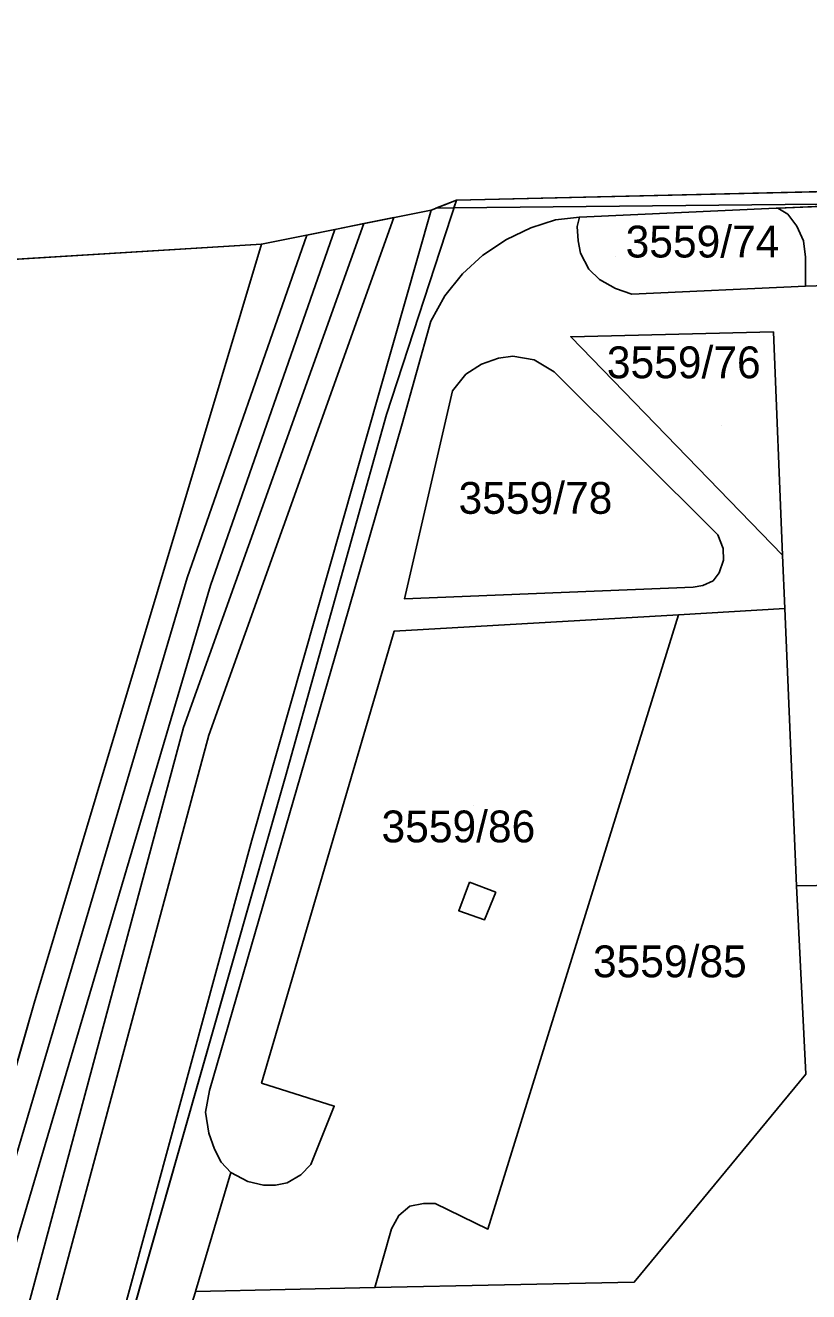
# Model space of a CAD drawing. Extents: x -264070 to -262271, y -1238894 to -1238141.
# Drawn here: x -262913.5 to -262864.3, y -1238317.9 to -1238238.3 of the extents above; entities that cross this region are included whole.
import ezdxf

# ---------------------------------------------------------------- set-up
doc = ezdxf.new("R2010")
doc.units = 0
for name, color, linetype in [('body_kn', 7, 'Continuous'), ('katuz_linie', 7, 'Continuous'), ('kladpar_druhypozemkov', 7, 'Continuous'), ('kladpar_hranice', 7, 'Continuous'), ('kladpar_parcelnecisla', 7, 'Continuous'), ('kladpar_plochy', 7, 'Continuous'), ('tarchy_linie', 7, 'Continuous'), ('zappar_hrandruhpozemk', 7, 'Continuous'), ('zuob_linie', 7, 'Continuous'), ('zuob_plochy', 7, 'Continuous')]:
    doc.layers.add(name, color=color, linetype=linetype)

msp = doc.modelspace()

# ---------------------------------------------------------------- linework, layer by layer
at = {"layer": 'body_kn'}
for p, q in [((-262886.4, -1238249.29), (-262886.4, -1238249.29)), ((-262888, -1238249.92), (-262888, -1238249.92)), ((-262888, -1238249.92), (-262888, -1238249.92)), ((-262887.69, -1238249.8), (-262887.69, -1238249.8)), ((-262886.56, -1238249.78), (-262886.56, -1238249.78)), ((-262886.56, -1238249.78), (-262886.56, -1238249.78)), ((-262866.31, -1238249.79), (-262866.31, -1238249.79)), ((-262866.31, -1238249.79), (-262866.31, -1238249.79)), ((-262866.2, -1238249.79), (-262866.2, -1238249.79)), ((-262865.57, -1238250.18), (-262865.57, -1238250.18)), ((-262894.05, -1238251.13), (-262894.05, -1238251.13)), ((-262892.23, -1238250.77), (-262892.23, -1238250.77)), ((-262892.23, -1238250.77), (-262892.23, -1238250.77)), ((-262890.34, -1238250.39), (-262890.34, -1238250.39)), ((-262890.34, -1238250.39), (-262890.34, -1238250.39)), ((-262881.72, -1238251.04), (-262881.72, -1238251.04)), ((-262880.17, -1238250.53), (-262880.17, -1238250.53)), ((-262878.82, -1238250.95), (-262878.82, -1238250.95)), ((-262878.67, -1238250.36), (-262878.67, -1238250.36)), ((-262865.01, -1238250.94), (-262865.01, -1238250.94)), ((-262895.82, -1238251.49), (-262895.82, -1238251.49)), ((-262883.26, -1238251.76), (-262883.26, -1238251.76)), ((-262878.75, -1238251.85), (-262878.75, -1238251.85)), ((-262864.58, -1238251.86), (-262864.58, -1238251.86)), ((-262898.67, -1238252.06), (-262898.67, -1238252.06)), ((-262878.61, -1238252.63), (-262878.61, -1238252.63)), ((-262884.75, -1238252.76), (-262884.75, -1238252.76)), ((-262864.46, -1238252.88), (-262864.46, -1238252.88)), ((-262886.02, -1238253.93), (-262886.02, -1238253.93)), ((-262878.08, -1238253.64), (-262878.08, -1238253.64)), ((-262877.42, -1238254.29), (-262877.42, -1238254.29)), ((-262876.4, -1238254.84), (-262876.4, -1238254.84)), ((-262864.46, -1238254.71), (-262864.46, -1238254.71)), ((-262864.46, -1238254.71), (-262864.46, -1238254.71)), ((-262887.13, -1238255.32), (-262887.13, -1238255.32)), ((-262875.37, -1238255.21), (-262875.37, -1238255.21)), ((-262888.01, -1238256.9), (-262888.01, -1238256.9)), ((-262879.22, -1238257.88), (-262879.22, -1238257.88)), ((-262866.48, -1238257.58), (-262866.48, -1238257.58)), ((-262866.48, -1238257.58), (-262866.48, -1238257.58)), ((-262882.86, -1238259.11), (-262882.86, -1238259.11)), ((-262884.82, -1238259.6), (-262884.82, -1238259.6)), ((-262883.76, -1238259.23), (-262883.76, -1238259.23)), ((-262881.52, -1238259.33), (-262881.52, -1238259.33)), ((-262885.82, -1238260.24), (-262885.82, -1238260.24)), ((-262880.25, -1238260.09), (-262880.25, -1238260.09)), ((-262886.66, -1238261.28), (-262886.66, -1238261.28)), ((-262890.8, -1238262.76), (-262890.8, -1238262.76)), ((-262889.82, -1238263.35), (-262889.82, -1238263.35)), ((-262869.96, -1238270.34), (-262869.96, -1238270.34)), ((-262869.96, -1238270.34), (-262869.96, -1238270.34)), ((-262869.64, -1238271.18), (-262869.64, -1238271.18)), ((-262865.9, -1238271.6), (-262865.9, -1238271.6)), ((-262869.61, -1238271.93), (-262869.61, -1238271.93)), ((-262903.34, -1238273.03), (-262903.34, -1238273.03)), ((-262870.27, -1238273.22), (-262870.27, -1238273.22)), ((-262869.88, -1238272.73), (-262869.88, -1238272.73)), ((-262901.86, -1238273.51), (-262901.86, -1238273.51)), ((-262871.52, -1238273.62), (-262871.52, -1238273.62)), ((-262870.92, -1238273.51), (-262870.92, -1238273.51)), ((-262889.68, -1238274.35), (-262889.68, -1238274.35)), ((-262865.76, -1238274.96), (-262865.76, -1238274.96)), ((-262865.76, -1238274.96), (-262865.76, -1238274.96)), ((-262872.45, -1238275.35), (-262872.45, -1238275.35)), ((-262872.45, -1238275.35), (-262872.45, -1238275.35)), ((-262890.31, -1238276.38), (-262890.31, -1238276.38)), ((-262893.8, -1238277.16), (-262893.8, -1238277.16)), ((-262903.56, -1238282.44), (-262903.56, -1238282.44)), ((-262901.98, -1238282.93), (-262901.98, -1238282.93)), ((-262897.15, -1238285.52), (-262897.15, -1238285.52)), ((-262899.26, -1238289.53), (-262899.26, -1238289.53)), ((-262885.59, -1238292.17), (-262885.59, -1238292.17)), ((-262885.59, -1238292.17), (-262885.59, -1238292.17)), ((-262865.03, -1238292.39), (-262865.03, -1238292.39)), ((-262883.92, -1238292.8), (-262883.92, -1238292.8)), ((-262886.26, -1238293.96), (-262886.26, -1238293.96)), ((-262884.65, -1238294.53), (-262884.65, -1238294.53)), ((-262912.96, -1238299.77), (-262912.96, -1238299.77)), ((-262864.43, -1238304.22), (-262864.43, -1238304.22)), ((-262901.92, -1238305.26), (-262901.92, -1238305.26)), ((-262898.66, -1238304.79), (-262898.66, -1238304.79)), ((-262902.19, -1238306.61), (-262902.19, -1238306.61)), ((-262894.09, -1238306.24), (-262894.09, -1238306.24)), ((-262901.98, -1238307.93), (-262901.98, -1238307.93)), ((-262901.61, -1238308.95), (-262901.61, -1238308.95)), ((-262901.2, -1238309.75), (-262901.2, -1238309.75)), ((-262895.56, -1238309.9), (-262895.56, -1238309.9)), ((-262900.58, -1238310.4), (-262900.58, -1238310.4)), ((-262896.18, -1238310.56), (-262896.18, -1238310.56)), ((-262899.51, -1238310.97), (-262899.51, -1238310.97)), ((-262898.53, -1238311.2), (-262898.53, -1238311.2)), ((-262897.79, -1238311.2), (-262897.79, -1238311.2)), ((-262897.04, -1238311.05), (-262897.04, -1238311.05)), ((-262888.47, -1238312.36), (-262888.47, -1238312.36)), ((-262887.75, -1238312.35), (-262887.75, -1238312.35)), ((-262890.02, -1238313.11), (-262890.02, -1238313.11)), ((-262889.33, -1238312.52), (-262889.33, -1238312.52)), ((-262890.49, -1238313.95), (-262890.49, -1238313.95)), ((-262884.43, -1238313.97), (-262884.43, -1238313.97)), ((-262902.82, -1238317.88), (-262902.82, -1238317.88)), ((-262891.53, -1238317.64), (-262891.53, -1238317.64)), ((-262875.23, -1238317.3), (-262875.23, -1238317.3))]:
    msp.add_line(p, q, dxfattribs=at)
at = {"layer": 'katuz_linie'}
msp.add_lwpolyline([(-262915.44, -1238253.09), (-262898.67, -1238252.06), (-262888, -1238249.92), (-262886.4, -1238249.29), (-262774.26, -1238246.7), (-262751.84, -1238246.22), (-262580.51, -1238242.14), (-262560.81, -1238241.59), (-262532.77, -1238240.69), (-262526.78, -1238240.5), (-262513.1, -1238240.06), (-262503.15, -1238239.74), (-262498.93, -1238240.78), (-262497.9, -1238241.03), (-262491.22, -1238242.67), (-262486.63, -1238243.8), (-262485.37, -1238239.87), (-262456.69, -1238205.4), (-262455.83, -1238204.36), (-262446.26, -1238192.8), (-262431.6, -1238174.74), (-262409.89, -1238148.2), (-262408.59, -1238146.58), (-262403.88, -1238140.7)], dxfattribs=at)
at = {"layer": 'kladpar_druhypozemkov'}
for p, q in [((-262876.4, -1238252.84), (-262876.4, -1238252.84)), ((-262869.72, -1238263.49), (-262869.72, -1238263.49)), ((-262880.55, -1238267), (-262880.55, -1238267)), ((-262885.31, -1238287.36), (-262885.31, -1238287.36)), ((-262872.06, -1238295.83), (-262872.06, -1238295.83))]:
    msp.add_line(p, q, dxfattribs=at)
at = {"layer": 'kladpar_hranice'}
for p, q in [((-262886.4, -1238249.29), (-262774.26, -1238246.7)), ((-262866.2, -1238249.79), (-262837.76, -1238248.66))]:
    msp.add_line(p, q, dxfattribs=at)
for points in [[(-262837.76, -1238248.66), (-262866.2, -1238249.79), (-262866.31, -1238249.79), (-262878.67, -1238250.36), (-262880.17, -1238250.53), (-262881.72, -1238251.04), (-262883.26, -1238251.76), (-262884.75, -1238252.76), (-262886.02, -1238253.93), (-262887.13, -1238255.32), (-262888.01, -1238256.9), (-262889.82, -1238263.35), (-262893.8, -1238277.16), (-262901.92, -1238305.26), (-262902.19, -1238306.61), (-262901.98, -1238307.93), (-262901.61, -1238308.95), (-262901.2, -1238309.75), (-262900.58, -1238310.4), (-262902.82, -1238317.88), (-262902.82, -1238317.92)], [(-262921.54, -1238329.59), (-262912.96, -1238299.77), (-262898.67, -1238252.06), (-262888, -1238249.92), (-262886.4, -1238249.29), (-262890.8, -1238262.76), (-262897.15, -1238285.52), (-262912.27, -1238338.49), (-262915.11, -1238349.24)], [(-262912.27, -1238338.49), (-262897.15, -1238285.52), (-262890.8, -1238262.76), (-262886.4, -1238249.29)], [(-262862.5, -1238292.36), (-262865.03, -1238292.39), (-262865.76, -1238274.96), (-262872.45, -1238275.35), (-262890.31, -1238276.38), (-262898.66, -1238304.79), (-262894.09, -1238306.24), (-262895.56, -1238309.9), (-262896.18, -1238310.56), (-262897.04, -1238311.05), (-262897.79, -1238311.2), (-262898.53, -1238311.2), (-262899.51, -1238310.97), (-262900.58, -1238310.4), (-262901.2, -1238309.75), (-262901.61, -1238308.95), (-262901.98, -1238307.93), (-262902.19, -1238306.61), (-262901.92, -1238305.26), (-262893.8, -1238277.16), (-262889.82, -1238263.35), (-262888.01, -1238256.9), (-262887.13, -1238255.32), (-262886.02, -1238253.93), (-262884.75, -1238252.76), (-262883.26, -1238251.76), (-262881.72, -1238251.04), (-262880.17, -1238250.53), (-262878.67, -1238250.36), (-262878.82, -1238250.95), (-262878.75, -1238251.85), (-262878.61, -1238252.63), (-262878.08, -1238253.64), (-262877.42, -1238254.29), (-262876.4, -1238254.84), (-262875.37, -1238255.21), (-262864.46, -1238254.71), (-262864.46, -1238252.88), (-262864.58, -1238251.86), (-262865.01, -1238250.94), (-262865.57, -1238250.18), (-262866.2, -1238249.79)], [(-262866.31, -1238249.79), (-262866.2, -1238249.79), (-262865.57, -1238250.18), (-262865.01, -1238250.94), (-262864.58, -1238251.86), (-262864.46, -1238252.88), (-262864.46, -1238254.71), (-262875.37, -1238255.21), (-262876.4, -1238254.84), (-262877.42, -1238254.29), (-262878.08, -1238253.64), (-262878.61, -1238252.63), (-262878.75, -1238251.85), (-262878.82, -1238250.95), (-262878.67, -1238250.36), (-262866.31, -1238249.79)], [(-262915.44, -1238253.09), (-262898.67, -1238252.06), (-262912.96, -1238299.77), (-262921.54, -1238329.59)], [(-262866.48, -1238257.58), (-262865.9, -1238271.6), (-262879.22, -1238257.88), (-262866.48, -1238257.58)], [(-262879.22, -1238257.88), (-262865.9, -1238271.6), (-262866.48, -1238257.58), (-262879.22, -1238257.88)], [(-262869.96, -1238270.34), (-262869.64, -1238271.18), (-262869.61, -1238271.93), (-262869.88, -1238272.73), (-262870.27, -1238273.22), (-262870.92, -1238273.51), (-262871.52, -1238273.62), (-262889.68, -1238274.35), (-262886.66, -1238261.28), (-262885.82, -1238260.24), (-262884.82, -1238259.6), (-262883.76, -1238259.23), (-262882.86, -1238259.11), (-262881.52, -1238259.33), (-262880.25, -1238260.09), (-262869.96, -1238270.34)], [(-262880.25, -1238260.09), (-262881.52, -1238259.33), (-262882.86, -1238259.11), (-262883.76, -1238259.23), (-262884.82, -1238259.6), (-262885.82, -1238260.24), (-262886.66, -1238261.28), (-262889.68, -1238274.35), (-262871.52, -1238273.62), (-262870.92, -1238273.51), (-262870.27, -1238273.22), (-262869.88, -1238272.73), (-262869.61, -1238271.93), (-262869.64, -1238271.18), (-262869.96, -1238270.34), (-262880.25, -1238260.09)], [(-262872.45, -1238275.35), (-262865.76, -1238274.96), (-262865.03, -1238292.39), (-262864.43, -1238304.22), (-262875.23, -1238317.3), (-262891.53, -1238317.64), (-262890.49, -1238313.95), (-262890.02, -1238313.11), (-262889.33, -1238312.52), (-262888.47, -1238312.36), (-262887.75, -1238312.35), (-262884.43, -1238313.97), (-262872.45, -1238275.35)], [(-262872.45, -1238275.35), (-262884.43, -1238313.97), (-262887.75, -1238312.35), (-262888.47, -1238312.36), (-262889.33, -1238312.52), (-262890.02, -1238313.11), (-262890.49, -1238313.95), (-262891.53, -1238317.64), (-262902.82, -1238317.88), (-262900.58, -1238310.4), (-262899.51, -1238310.97), (-262898.53, -1238311.2), (-262897.79, -1238311.2), (-262897.04, -1238311.05), (-262896.18, -1238310.56), (-262895.56, -1238309.9), (-262894.09, -1238306.24), (-262898.66, -1238304.79), (-262890.31, -1238276.38), (-262872.45, -1238275.35)], [(-262915.11, -1238349.24), (-262912.76, -1238349.79), (-262909.36, -1238338.87), (-262902.82, -1238317.92), (-262902.82, -1238317.88), (-262891.53, -1238317.64), (-262875.23, -1238317.3), (-262864.43, -1238304.22), (-262865.03, -1238292.39), (-262862.5, -1238292.36), (-262861.73, -1238304.03), (-262834.25, -1238301.3), (-262832.18, -1238298.29), (-262830.44, -1238298.45), (-262830.48, -1238300.64), (-262816.35, -1238300.81), (-262816.33, -1238298.89), (-262811.52, -1238298.91), (-262810.72, -1238300.91), (-262807.85, -1238303.16), (-262786.82, -1238305.39), (-262783.83, -1238304.22)]]:
    msp.add_lwpolyline(points, dxfattribs=at)
at = {"layer": 'kladpar_plochy'}
for p, q in [((-262886.4, -1238249.29), (-262774.26, -1238246.7)), ((-262837.76, -1238248.66), (-262866.2, -1238249.79)), ((-262866.2, -1238249.79), (-262837.76, -1238248.66)), ((-262890.8, -1238262.76), (-262886.4, -1238249.29)), ((-262866.31, -1238249.79), (-262878.67, -1238250.36)), ((-262866.2, -1238249.79), (-262866.31, -1238249.79)), ((-262865.57, -1238250.18), (-262866.2, -1238249.79)), ((-262865.01, -1238250.94), (-262865.57, -1238250.18)), ((-262881.72, -1238251.04), (-262883.26, -1238251.76)), ((-262883.26, -1238251.76), (-262881.72, -1238251.04)), ((-262880.17, -1238250.53), (-262881.72, -1238251.04)), ((-262881.72, -1238251.04), (-262880.17, -1238250.53)), ((-262878.67, -1238250.36), (-262880.17, -1238250.53)), ((-262880.17, -1238250.53), (-262878.67, -1238250.36)), ((-262878.67, -1238250.36), (-262878.82, -1238250.95)), ((-262878.82, -1238250.95), (-262878.75, -1238251.85)), ((-262864.58, -1238251.86), (-262865.01, -1238250.94)), ((-262883.26, -1238251.76), (-262884.75, -1238252.76)), ((-262884.75, -1238252.76), (-262883.26, -1238251.76)), ((-262878.75, -1238251.85), (-262878.61, -1238252.63)), ((-262864.46, -1238252.88), (-262864.58, -1238251.86)), ((-262915.44, -1238253.09), (-262898.67, -1238252.06)), ((-262898.67, -1238252.06), (-262912.96, -1238299.77)), ((-262878.61, -1238252.63), (-262878.08, -1238253.64)), ((-262884.75, -1238252.76), (-262886.02, -1238253.93)), ((-262886.02, -1238253.93), (-262884.75, -1238252.76)), ((-262864.46, -1238254.71), (-262864.46, -1238252.88)), ((-262886.02, -1238253.93), (-262887.13, -1238255.32)), ((-262887.13, -1238255.32), (-262886.02, -1238253.93)), ((-262878.08, -1238253.64), (-262877.42, -1238254.29)), ((-262877.42, -1238254.29), (-262876.4, -1238254.84)), ((-262876.4, -1238254.84), (-262875.37, -1238255.21)), ((-262875.37, -1238255.21), (-262864.46, -1238254.71)), ((-262887.13, -1238255.32), (-262888.01, -1238256.9)), ((-262888.01, -1238256.9), (-262887.13, -1238255.32)), ((-262888.01, -1238256.9), (-262889.82, -1238263.35)), ((-262889.82, -1238263.35), (-262888.01, -1238256.9)), ((-262866.48, -1238257.58), (-262879.22, -1238257.88)), ((-262879.22, -1238257.88), (-262865.9, -1238271.6)), ((-262865.9, -1238271.6), (-262866.48, -1238257.58)), ((-262882.86, -1238259.11), (-262883.76, -1238259.23)), ((-262881.52, -1238259.33), (-262882.86, -1238259.11)), ((-262884.82, -1238259.6), (-262885.82, -1238260.24)), ((-262883.76, -1238259.23), (-262884.82, -1238259.6)), ((-262880.25, -1238260.09), (-262881.52, -1238259.33)), ((-262885.82, -1238260.24), (-262886.66, -1238261.28)), ((-262869.96, -1238270.34), (-262880.25, -1238260.09)), ((-262886.66, -1238261.28), (-262889.68, -1238274.35)), ((-262897.15, -1238285.52), (-262890.8, -1238262.76)), ((-262889.82, -1238263.35), (-262893.8, -1238277.16)), ((-262893.8, -1238277.16), (-262889.82, -1238263.35)), ((-262869.64, -1238271.18), (-262869.96, -1238270.34)), ((-262869.61, -1238271.93), (-262869.64, -1238271.18)), ((-262869.88, -1238272.73), (-262869.61, -1238271.93)), ((-262870.92, -1238273.51), (-262870.27, -1238273.22)), ((-262870.27, -1238273.22), (-262869.88, -1238272.73)), ((-262889.68, -1238274.35), (-262871.52, -1238273.62)), ((-262871.52, -1238273.62), (-262870.92, -1238273.51)), ((-262865.76, -1238274.96), (-262872.45, -1238275.35)), ((-262865.03, -1238292.39), (-262865.76, -1238274.96)), ((-262872.45, -1238275.35), (-262890.31, -1238276.38)), ((-262890.31, -1238276.38), (-262898.66, -1238304.79)), ((-262893.8, -1238277.16), (-262901.92, -1238305.26)), ((-262901.92, -1238305.26), (-262893.8, -1238277.16)), ((-262912.27, -1238338.49), (-262897.15, -1238285.52)), ((-262862.5, -1238292.36), (-262865.03, -1238292.39)), ((-262865.03, -1238292.39), (-262862.5, -1238292.36)), ((-262864.43, -1238304.22), (-262865.03, -1238292.39)), ((-262912.96, -1238299.77), (-262921.54, -1238329.59)), ((-262875.23, -1238317.3), (-262864.43, -1238304.22)), ((-262901.92, -1238305.26), (-262902.19, -1238306.61)), ((-262902.19, -1238306.61), (-262901.92, -1238305.26)), ((-262898.66, -1238304.79), (-262894.09, -1238306.24)), ((-262902.19, -1238306.61), (-262901.98, -1238307.93)), ((-262901.98, -1238307.93), (-262902.19, -1238306.61)), ((-262894.09, -1238306.24), (-262895.56, -1238309.9)), ((-262901.98, -1238307.93), (-262901.61, -1238308.95)), ((-262901.61, -1238308.95), (-262901.98, -1238307.93)), ((-262901.61, -1238308.95), (-262901.2, -1238309.75)), ((-262901.2, -1238309.75), (-262901.61, -1238308.95)), ((-262901.2, -1238309.75), (-262900.58, -1238310.4)), ((-262900.58, -1238310.4), (-262901.2, -1238309.75)), ((-262895.56, -1238309.9), (-262896.18, -1238310.56)), ((-262900.58, -1238310.4), (-262902.82, -1238317.88)), ((-262899.51, -1238310.97), (-262900.58, -1238310.4)), ((-262896.18, -1238310.56), (-262897.04, -1238311.05)), ((-262898.53, -1238311.2), (-262899.51, -1238310.97)), ((-262897.79, -1238311.2), (-262898.53, -1238311.2)), ((-262897.04, -1238311.05), (-262897.79, -1238311.2)), ((-262902.82, -1238317.88), (-262891.53, -1238317.64)), ((-262902.82, -1238317.88), (-262902.82, -1238317.92)), ((-262902.82, -1238317.92), (-262902.82, -1238317.88)), ((-262891.53, -1238317.64), (-262875.23, -1238317.3))]:
    msp.add_line(p, q, dxfattribs=at)
msp.add_lwpolyline([(-262921.54, -1238329.59), (-262912.96, -1238299.77), (-262898.67, -1238252.06), (-262888, -1238249.92), (-262886.4, -1238249.29), (-262890.8, -1238262.76), (-262897.15, -1238285.52), (-262912.27, -1238338.49), (-262915.11, -1238349.24)], dxfattribs=at)
for points in [[(-262866.31, -1238249.79), (-262866.2, -1238249.79), (-262865.57, -1238250.18), (-262865.01, -1238250.94), (-262864.58, -1238251.86), (-262864.46, -1238252.88), (-262864.46, -1238254.71), (-262875.37, -1238255.21), (-262876.4, -1238254.84), (-262877.42, -1238254.29), (-262878.08, -1238253.64), (-262878.61, -1238252.63), (-262878.75, -1238251.85), (-262878.82, -1238250.95), (-262878.67, -1238250.36)], [(-262866.48, -1238257.58), (-262865.9, -1238271.6), (-262879.22, -1238257.88)], [(-262869.96, -1238270.34), (-262869.64, -1238271.18), (-262869.61, -1238271.93), (-262869.88, -1238272.73), (-262870.27, -1238273.22), (-262870.92, -1238273.51), (-262871.52, -1238273.62), (-262889.68, -1238274.35), (-262886.66, -1238261.28), (-262885.82, -1238260.24), (-262884.82, -1238259.6), (-262883.76, -1238259.23), (-262882.86, -1238259.11), (-262881.52, -1238259.33), (-262880.25, -1238260.09)], [(-262872.45, -1238275.35), (-262865.76, -1238274.96), (-262865.03, -1238292.39), (-262864.43, -1238304.22), (-262875.23, -1238317.3), (-262891.53, -1238317.64), (-262890.49, -1238313.95), (-262890.02, -1238313.11), (-262889.33, -1238312.52), (-262888.47, -1238312.36), (-262887.75, -1238312.35), (-262884.43, -1238313.97)], [(-262872.45, -1238275.35), (-262884.43, -1238313.97), (-262887.75, -1238312.35), (-262888.47, -1238312.36), (-262889.33, -1238312.52), (-262890.02, -1238313.11), (-262890.49, -1238313.95), (-262891.53, -1238317.64), (-262902.82, -1238317.88), (-262900.58, -1238310.4), (-262899.51, -1238310.97), (-262898.53, -1238311.2), (-262897.79, -1238311.2), (-262897.04, -1238311.05), (-262896.18, -1238310.56), (-262895.56, -1238309.9), (-262894.09, -1238306.24), (-262898.66, -1238304.79), (-262890.31, -1238276.38)]]:
    msp.add_lwpolyline(points, close=True, dxfattribs=at)
at = {"layer": 'tarchy_linie'}
for points in [[(-262778.64, -1238266.12), (-262807.04, -1238266.59), (-262805.42, -1238303.42), (-262807.08, -1238303.24), (-262807.85, -1238303.16), (-262808.77, -1238302.44), (-262810.34, -1238266.65), (-262827.99, -1238266.98), (-262827.73, -1238283.88), (-262831.03, -1238283.94), (-262831.32, -1238265.42), (-262831.78, -1238257.77), (-262848.66, -1238257.76), (-262848.66, -1238254.46), (-262828.68, -1238254.47), (-262828.12, -1238263.68), (-262810.49, -1238263.36), (-262811.12, -1238248.83), (-262824.1, -1238249.15), (-262886.56, -1238249.78), (-262886.4, -1238249.29), (-262809.53, -1238247.51), (-262774.26, -1238246.7)], [(-262886.56, -1238249.78), (-262887.69, -1238249.8), (-262886.4, -1238249.29), (-262886.56, -1238249.78)], [(-262782.79, -1238737.49), (-262819.96, -1238648.88), (-262858.02, -1238549.05), (-262898.92, -1238470.7), (-262935.04, -1238410.22), (-262934.77, -1238396.84), (-262927.28, -1238359.37), (-262901.86, -1238273.51), (-262894.05, -1238251.13)], [(-262892.23, -1238250.77), (-262903.56, -1238282.44), (-262914.22, -1238322.11), (-262925.77, -1238361.47), (-262932, -1238411), (-262933.07, -1238420.81), (-262929.88, -1238445), (-262902, -1238490), (-262879.2, -1238520.11), (-262865.84, -1238538.82), (-262846.84, -1238581.58), (-262829.05, -1238624.25), (-262812.41, -1238667.65), (-262795.14, -1238711.11), (-262786, -1238738.54)], [(-262928.75, -1238358.85), (-262903.34, -1238273.03), (-262895.82, -1238251.49), (-262894.05, -1238251.13), (-262892.23, -1238250.77), (-262890.34, -1238250.39)], [(-262890.34, -1238250.39), (-262901.98, -1238282.93), (-262912.63, -1238322.56), (-262922.95, -1238357.72)]]:
    msp.add_lwpolyline(points, dxfattribs=at)
at = {"layer": 'zappar_hrandruhpozemk'}
for p, q in [((-262888, -1238249.92), (-262899.26, -1238289.53)), ((-262864.46, -1238254.71), (-262842.4, -1238253.97)), ((-262865.76, -1238274.96), (-262865.9, -1238271.6)), ((-262899.26, -1238289.53), (-262912.6, -1238338.45)), ((-262885.59, -1238292.17), (-262883.92, -1238292.8))]:
    msp.add_line(p, q, dxfattribs=at)
msp.add_lwpolyline([(-262883.92, -1238292.8), (-262884.65, -1238294.53), (-262886.26, -1238293.96), (-262885.59, -1238292.17)], dxfattribs=at)
at = {"layer": 'zuob_linie'}
msp.add_lwpolyline([(-262915.44, -1238253.09), (-262898.67, -1238252.06), (-262888, -1238249.92), (-262886.4, -1238249.29), (-262774.26, -1238246.7), (-262751.84, -1238246.22), (-262580.51, -1238242.14), (-262560.81, -1238241.59), (-262532.77, -1238240.69), (-262526.78, -1238240.5)], dxfattribs=at)
at = {"layer": 'zuob_plochy'}
msp.add_lwpolyline([(-262915.44, -1238253.09), (-262898.67, -1238252.06), (-262888, -1238249.92), (-262886.4, -1238249.29), (-262774.26, -1238246.7), (-262751.84, -1238246.22), (-262580.51, -1238242.14), (-262560.81, -1238241.59), (-262532.77, -1238240.69), (-262526.78, -1238240.5)], dxfattribs=at)

# ---------------------------------------------------------------- texts
at = {"layer": 'kladpar_parcelnecisla'}
for s, p in [('3559/74', (-262875.766, -1238252.9)), ('3559/76', (-262876.946, -1238260.49)), ('3559/78', (-262886.27, -1238269.01)), ('3559/86', (-262891.115, -1238289.66)), ('3559/85', (-262877.82, -1238298.14))]:
    msp.add_text(s, height=2, dxfattribs=at).set_placement(p)

doc.saveas('drawing.dxf')
